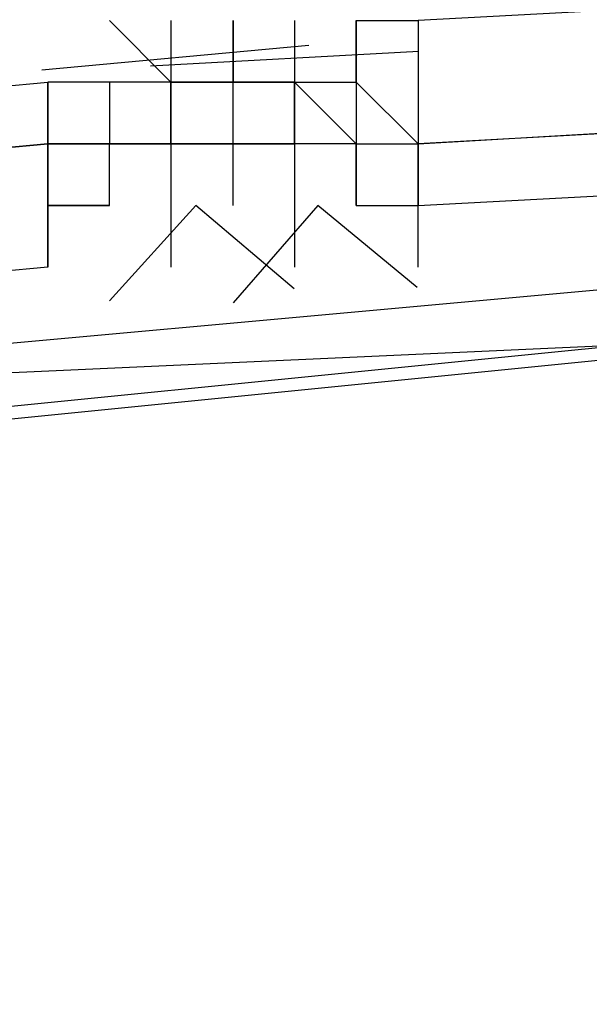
# Model space of a CAD drawing. Header units: feet. Extents: x -79 to 198, y -22 to 181.
# Tile 683 of 982: x 79.581 to 79.704, y 153.632 to 153.845. Entities that reach past the tile are written whole.
import ezdxf

# ---------------------------------------------------------------- set-up
doc = ezdxf.new("R2010")
doc.units = ezdxf.units.FT
doc.layers.add('A-LINEA', color=7, linetype='CONTINUOUS')

msp = doc.modelspace()

# ---------------------------------------------------------------- linework, layer by layer
at = {"layer": 'A-LINEA'}
for p, q in [((79.6, 153.8444), (79.6133, 153.8311)), ((79.6, 153.8444), (79.6133, 153.8311)), ((79.6133, 153.8444), (79.6133, 153.8444)), ((79.6133, 153.8444), (79.6133, 153.8311)), ((79.6133, 153.8444), (79.6133, 153.8311)), ((79.6133, 153.8444), (79.6133, 153.8444)), ((79.6133, 153.8444), (79.6133, 153.8311)), ((79.6133, 153.8444), (79.6133, 153.8311)), ((79.6267, 153.8311), (79.6267, 153.8444)), ((79.6267, 153.8311), (79.6267, 153.8444)), ((79.6267, 153.8444), (79.6267, 153.8444)), ((79.6267, 153.8444), (79.6267, 153.8444)), ((79.6267, 153.8444), (79.6267, 153.8311)), ((79.6267, 153.8311), (79.6267, 153.8444)), ((79.6267, 153.8311), (79.6267, 153.8444)), ((79.6267, 153.8444), (79.6267, 153.8444)), ((79.6267, 153.8444), (79.6267, 153.8444)), ((79.6267, 153.8444), (79.6267, 153.8311)), ((79.64, 153.8444), (79.64, 153.8444)), ((79.64, 153.8444), (79.64, 153.8444)), ((79.64, 153.8444), (79.64, 153.8444)), ((79.64, 153.8444), (79.64, 153.8444)), ((79.64, 153.8444), (79.64, 153.8444)), ((79.64, 153.8444), (79.64, 153.8444)), ((79.6533, 153.8444), (79.6533, 153.8444)), ((79.6533, 153.8444), (79.6533, 153.8444)), ((79.6533, 153.8444), (79.6533, 153.8444)), ((79.6533, 153.8444), (79.6533, 153.8444)), ((79.6533, 153.8444), (79.6533, 153.8444)), ((79.6533, 153.8311), (79.6533, 153.8444)), ((79.6533, 153.8311), (79.6533, 153.8444)), ((79.6533, 153.8444), (79.6533, 153.8444)), ((79.6533, 153.8444), (79.6533, 153.8311)), ((79.6533, 153.8444), (79.6533, 153.8444)), ((79.6533, 153.8444), (79.6533, 153.8444)), ((79.6533, 153.8444), (79.6533, 153.8444)), ((79.6533, 153.8444), (79.6533, 153.8444)), ((79.6533, 153.8444), (79.6533, 153.8444)), ((79.6533, 153.8444), (79.6533, 153.8444)), ((79.6533, 153.8444), (79.6533, 153.8444)), ((79.6533, 153.8444), (79.6533, 153.8444)), ((79.6533, 153.8444), (79.6533, 153.8444)), ((79.6533, 153.8311), (79.6533, 153.8444)), ((79.6533, 153.8311), (79.6533, 153.8444)), ((79.6533, 153.8444), (79.6533, 153.8444)), ((79.6533, 153.8444), (79.6533, 153.8311)), ((79.6533, 153.8444), (79.6533, 153.8444)), ((79.6533, 153.8444), (79.6533, 153.8444)), ((79.6533, 153.8444), (79.6533, 153.8444)), ((79.6533, 153.8444), (79.6533, 153.8444)), ((79.6667, 153.8444), (79.6667, 153.8444)), ((79.6667, 153.8444), (79.6667, 153.8444)), ((79.6667, 153.8444), (79.6667, 153.8444)), ((79.6667, 153.8444), (79.6667, 153.8444)), ((79.5854, 153.8338), (79.6431, 153.8391)), ((79.5854, 153.8338), (79.6431, 153.8391)), ((79.6089, 153.8346), (79.6668, 153.8378)), ((79.6089, 153.8346), (79.6668, 153.8378)), ((79.5867, 153.8311), (79.5867, 153.8311)), ((79.6, 153.8311), (79.5867, 153.8311)), ((79.6, 153.8311), (79.5867, 153.8311)), ((79.5867, 153.8178), (79.5867, 153.8311)), ((79.5867, 153.8311), (79.5867, 153.8311)), ((79.5867, 153.8311), (79.5867, 153.8311)), ((79.5867, 153.8311), (79.5867, 153.8311)), ((79.5867, 153.8311), (79.5867, 153.8311)), ((79.5867, 153.8311), (79.5867, 153.8311)), ((79.5867, 153.8311), (79.5867, 153.8311)), ((79.5867, 153.8311), (79.5867, 153.8311)), ((79.5867, 153.8311), (79.5867, 153.8311)), ((79.5867, 153.8311), (79.5867, 153.8311)), ((79.5867, 153.8178), (79.5867, 153.8311)), ((79.5867, 153.8178), (79.5867, 153.8311)), ((79.5867, 153.8311), (79.5867, 153.8311)), ((79.5867, 153.8311), (79.5867, 153.8311)), ((79.5867, 153.8311), (79.5867, 153.8311)), ((79.5867, 153.8311), (79.5867, 153.8311)), ((79.5867, 153.8311), (79.5867, 153.8311)), ((79.5867, 153.8311), (79.5867, 153.8178)), ((79.5867, 153.8311), (79.5867, 153.8311)), ((79.5867, 153.8311), (79.5867, 153.8311)), ((79.6, 153.8311), (79.5867, 153.8311)), ((79.6, 153.8311), (79.5867, 153.8311)), ((79.5867, 153.8178), (79.5867, 153.8311)), ((79.5867, 153.8311), (79.5867, 153.8311)), ((79.5867, 153.8311), (79.5867, 153.8311)), ((79.5867, 153.8311), (79.5867, 153.8311)), ((79.5867, 153.8311), (79.5867, 153.8311)), ((79.5867, 153.8311), (79.5867, 153.8311)), ((79.5867, 153.8311), (79.5867, 153.8311)), ((79.5867, 153.8311), (79.5867, 153.8311)), ((79.5867, 153.8311), (79.5867, 153.8311)), ((79.5867, 153.8311), (79.5867, 153.8311)), ((79.5867, 153.8178), (79.5867, 153.8311)), ((79.5867, 153.8178), (79.5867, 153.8311)), ((79.5867, 153.8311), (79.5867, 153.8311)), ((79.5867, 153.8311), (79.5867, 153.8311)), ((79.5867, 153.8311), (79.5867, 153.8311)), ((79.5867, 153.8311), (79.5867, 153.8311)), ((79.5867, 153.8311), (79.5867, 153.8311)), ((79.5867, 153.8311), (79.5867, 153.8178)), ((79.5867, 153.8311), (79.5867, 153.8311)), ((79.6, 153.8311), (79.6, 153.8311)), ((79.6, 153.8311), (79.6, 153.8311)), ((79.6, 153.8311), (79.6, 153.8311)), ((79.6, 153.8311), (79.6, 153.8311)), ((79.6, 153.8311), (79.6, 153.8311)), ((79.6, 153.8311), (79.6, 153.8311)), ((79.6133, 153.8311), (79.6, 153.8311)), ((79.6, 153.8311), (79.6, 153.8311)), ((79.6, 153.8311), (79.6, 153.8311)), ((79.6133, 153.8311), (79.6, 153.8311)), ((79.6, 153.8311), (79.6, 153.8311)), ((79.6133, 153.8311), (79.6, 153.8311)), ((79.6, 153.8311), (79.6, 153.8311)), ((79.6, 153.8311), (79.6, 153.8311)), ((79.6, 153.8311), (79.6, 153.8311)), ((79.6, 153.8311), (79.6, 153.8311)), ((79.6, 153.8311), (79.6, 153.8311)), ((79.6, 153.8311), (79.6, 153.8311)), ((79.6, 153.8311), (79.6, 153.8311)), ((79.6, 153.8311), (79.6, 153.8311)), ((79.6133, 153.8311), (79.6, 153.8311)), ((79.6, 153.8311), (79.6, 153.8311)), ((79.6, 153.8311), (79.6, 153.8311)), ((79.6133, 153.8311), (79.6, 153.8311)), ((79.6, 153.8311), (79.6, 153.8311)), ((79.6133, 153.8311), (79.6, 153.8311)), ((79.6, 153.8311), (79.6, 153.8311)), ((79.6, 153.8311), (79.6, 153.8311)), ((79.6133, 153.8311), (79.6133, 153.8311)), ((79.6133, 153.8311), (79.6267, 153.8311)), ((79.6133, 153.8311), (79.6267, 153.8311)), ((79.6267, 153.8311), (79.6133, 153.8311)), ((79.6133, 153.8311), (79.6133, 153.8311)), ((79.6133, 153.8311), (79.6133, 153.8311)), ((79.6133, 153.8311), (79.6133, 153.8311)), ((79.6267, 153.8311), (79.6133, 153.8311)), ((79.6267, 153.8311), (79.6133, 153.8311)), ((79.6133, 153.8311), (79.6133, 153.8178)), ((79.6133, 153.8311), (79.6133, 153.8311)), ((79.6133, 153.8311), (79.6133, 153.8178)), ((79.6133, 153.8311), (79.6267, 153.8311)), ((79.6133, 153.8311), (79.6133, 153.8311)), ((79.6133, 153.8311), (79.6133, 153.8311)), ((79.6267, 153.8311), (79.6133, 153.8311)), ((79.6133, 153.8311), (79.6133, 153.8311)), ((79.6133, 153.8311), (79.6133, 153.8311)), ((79.6133, 153.8311), (79.6133, 153.8311)), ((79.6133, 153.8311), (79.6133, 153.8311)), ((79.6133, 153.8311), (79.6133, 153.8311)), ((79.6133, 153.8311), (79.6133, 153.8311)), ((79.6133, 153.8178), (79.6133, 153.8311)), ((79.6133, 153.8311), (79.6133, 153.8311)), ((79.6133, 153.8311), (79.6133, 153.8311)), ((79.6133, 153.8311), (79.6133, 153.8311)), ((79.6133, 153.8311), (79.6133, 153.8311)), ((79.6133, 153.8311), (79.6133, 153.8311)), ((79.6133, 153.8311), (79.6133, 153.8311)), ((79.6133, 153.8311), (79.6133, 153.8311)), ((79.6133, 153.8311), (79.6133, 153.8311)), ((79.6267, 153.8311), (79.6133, 153.8311)), ((79.6133, 153.8311), (79.6133, 153.8311)), ((79.6133, 153.8311), (79.6133, 153.8311)), ((79.6133, 153.8311), (79.6133, 153.8311)), ((79.6133, 153.8311), (79.6133, 153.8311)), ((79.6133, 153.8311), (79.6133, 153.8311)), ((79.6133, 153.8311), (79.6133, 153.8311)), ((79.6133, 153.8311), (79.6133, 153.8311)), ((79.6133, 153.8311), (79.6133, 153.8311)), ((79.6133, 153.8311), (79.6133, 153.8311)), ((79.6133, 153.8311), (79.6133, 153.8311)), ((79.6133, 153.8311), (79.6267, 153.8311)), ((79.6133, 153.8311), (79.6133, 153.8311)), ((79.6133, 153.8311), (79.6133, 153.8178)), ((79.6133, 153.8311), (79.6133, 153.8311)), ((79.6133, 153.8311), (79.6133, 153.8311)), ((79.6133, 153.8311), (79.6133, 153.8311)), ((79.6133, 153.8311), (79.6133, 153.8311)), ((79.6133, 153.8311), (79.6133, 153.8311)), ((79.6133, 153.8178), (79.6133, 153.8311)), ((79.6133, 153.8311), (79.6133, 153.8311)), ((79.6133, 153.8311), (79.6133, 153.8311)), ((79.6133, 153.8311), (79.6133, 153.8311)), ((79.6133, 153.8311), (79.6133, 153.8311)), ((79.6133, 153.8311), (79.6267, 153.8311)), ((79.6133, 153.8311), (79.6267, 153.8311)), ((79.6267, 153.8311), (79.6133, 153.8311)), ((79.6133, 153.8311), (79.6133, 153.8311)), ((79.6133, 153.8311), (79.6133, 153.8311)), ((79.6133, 153.8311), (79.6133, 153.8311)), ((79.6267, 153.8311), (79.6133, 153.8311)), ((79.6267, 153.8311), (79.6133, 153.8311)), ((79.6133, 153.8311), (79.6133, 153.8178)), ((79.6133, 153.8311), (79.6133, 153.8311)), ((79.6133, 153.8311), (79.6133, 153.8178)), ((79.6133, 153.8311), (79.6267, 153.8311)), ((79.6133, 153.8311), (79.6133, 153.8311)), ((79.6133, 153.8311), (79.6133, 153.8311)), ((79.6267, 153.8311), (79.6133, 153.8311)), ((79.6133, 153.8311), (79.6133, 153.8311)), ((79.6133, 153.8311), (79.6133, 153.8311)), ((79.6133, 153.8311), (79.6133, 153.8311)), ((79.6133, 153.8311), (79.6133, 153.8311)), ((79.6133, 153.8311), (79.6133, 153.8311)), ((79.6133, 153.8311), (79.6133, 153.8311)), ((79.6133, 153.8178), (79.6133, 153.8311)), ((79.6133, 153.8311), (79.6133, 153.8311)), ((79.6133, 153.8311), (79.6133, 153.8311)), ((79.6133, 153.8311), (79.6133, 153.8311)), ((79.6133, 153.8311), (79.6133, 153.8311)), ((79.6133, 153.8311), (79.6133, 153.8311)), ((79.6133, 153.8311), (79.6133, 153.8311)), ((79.6133, 153.8311), (79.6133, 153.8311)), ((79.6133, 153.8311), (79.6133, 153.8311)), ((79.6267, 153.8311), (79.6133, 153.8311)), ((79.6133, 153.8311), (79.6133, 153.8311)), ((79.6133, 153.8311), (79.6133, 153.8311)), ((79.6133, 153.8311), (79.6133, 153.8311)), ((79.6133, 153.8311), (79.6133, 153.8311)), ((79.6133, 153.8311), (79.6133, 153.8311)), ((79.6133, 153.8311), (79.6133, 153.8311)), ((79.6133, 153.8311), (79.6133, 153.8311)), ((79.6133, 153.8311), (79.6133, 153.8311)), ((79.6133, 153.8311), (79.6133, 153.8311)), ((79.6133, 153.8311), (79.6133, 153.8311)), ((79.6133, 153.8311), (79.6267, 153.8311)), ((79.6133, 153.8311), (79.6133, 153.8311)), ((79.6133, 153.8311), (79.6133, 153.8178)), ((79.6133, 153.8311), (79.6133, 153.8311)), ((79.6133, 153.8311), (79.6133, 153.8311)), ((79.6133, 153.8311), (79.6133, 153.8311)), ((79.6133, 153.8311), (79.6133, 153.8311)), ((79.6133, 153.8311), (79.6133, 153.8311)), ((79.6133, 153.8178), (79.6133, 153.8311)), ((79.6133, 153.8311), (79.6133, 153.8311)), ((79.6133, 153.8311), (79.6133, 153.8311)), ((79.6133, 153.8311), (79.6133, 153.8311)), ((79.6267, 153.8311), (79.6267, 153.8311)), ((79.6267, 153.8311), (79.6267, 153.8311)), ((79.6267, 153.8178), (79.6267, 153.8311)), ((79.6267, 153.8311), (79.64, 153.8311)), ((79.6267, 153.8311), (79.6267, 153.8311)), ((79.6267, 153.8311), (79.6267, 153.8311)), ((79.6267, 153.8311), (79.6267, 153.8311)), ((79.6267, 153.8311), (79.6267, 153.8311)), ((79.6267, 153.8311), (79.6267, 153.8311)), ((79.6267, 153.8311), (79.6267, 153.8311)), ((79.6267, 153.8311), (79.6267, 153.8311)), ((79.6267, 153.8311), (79.6267, 153.8311)), ((79.6267, 153.8311), (79.6267, 153.8311)), ((79.6267, 153.8311), (79.6267, 153.8311)), ((79.6267, 153.8311), (79.6267, 153.8311)), ((79.6267, 153.8311), (79.6267, 153.8311)), ((79.6267, 153.8311), (79.6267, 153.8311)), ((79.6267, 153.8311), (79.6267, 153.8311)), ((79.6267, 153.8311), (79.6267, 153.8311)), ((79.6267, 153.8311), (79.6267, 153.8311)), ((79.6267, 153.8311), (79.6267, 153.8311)), ((79.6267, 153.8311), (79.6267, 153.8311)), ((79.6267, 153.8311), (79.6267, 153.8311)), ((79.6267, 153.8311), (79.6267, 153.8311)), ((79.6267, 153.8311), (79.6267, 153.8311)), ((79.64, 153.8311), (79.6267, 153.8311)), ((79.64, 153.8311), (79.6267, 153.8311)), ((79.6267, 153.8311), (79.6267, 153.8311)), ((79.64, 153.8311), (79.6267, 153.8311)), ((79.64, 153.8311), (79.6267, 153.8311)), ((79.6267, 153.8178), (79.6267, 153.8311)), ((79.6267, 153.8311), (79.6267, 153.8311)), ((79.6267, 153.8311), (79.6267, 153.8311)), ((79.6267, 153.8311), (79.6267, 153.8311)), ((79.6267, 153.8311), (79.6267, 153.8311)), ((79.6267, 153.8311), (79.6267, 153.8311)), ((79.6267, 153.8311), (79.6267, 153.8311)), ((79.6267, 153.8311), (79.6267, 153.8311)), ((79.6267, 153.8311), (79.6267, 153.8311)), ((79.6267, 153.8311), (79.6267, 153.8311)), ((79.6267, 153.8311), (79.6267, 153.8311)), ((79.6267, 153.8311), (79.6267, 153.8311)), ((79.6267, 153.8311), (79.6267, 153.8311)), ((79.6267, 153.8311), (79.6267, 153.8311)), ((79.6267, 153.8311), (79.6267, 153.8311)), ((79.6267, 153.8311), (79.6267, 153.8311)), ((79.6267, 153.8311), (79.6267, 153.8311)), ((79.6267, 153.8311), (79.6267, 153.8311)), ((79.6267, 153.8311), (79.6267, 153.8311)), ((79.6267, 153.8311), (79.6267, 153.8311)), ((79.6267, 153.8311), (79.6267, 153.8311)), ((79.6267, 153.8311), (79.6267, 153.8311)), ((79.6267, 153.8311), (79.6267, 153.8311)), ((79.6267, 153.8311), (79.6267, 153.8311)), ((79.6267, 153.8311), (79.6267, 153.8311)), ((79.6267, 153.8311), (79.6267, 153.8311)), ((79.6267, 153.8311), (79.6267, 153.8311)), ((79.6267, 153.8311), (79.6267, 153.8311)), ((79.6267, 153.8178), (79.6267, 153.8311)), ((79.6267, 153.8311), (79.64, 153.8311)), ((79.6267, 153.8311), (79.6267, 153.8311)), ((79.6267, 153.8311), (79.6267, 153.8311)), ((79.6267, 153.8311), (79.6267, 153.8311)), ((79.6267, 153.8311), (79.6267, 153.8311)), ((79.6267, 153.8311), (79.6267, 153.8311)), ((79.6267, 153.8311), (79.6267, 153.8311)), ((79.6267, 153.8311), (79.6267, 153.8311)), ((79.6267, 153.8311), (79.6267, 153.8311)), ((79.6267, 153.8311), (79.6267, 153.8311)), ((79.6267, 153.8311), (79.6267, 153.8311)), ((79.6267, 153.8311), (79.6267, 153.8311)), ((79.6267, 153.8311), (79.6267, 153.8311)), ((79.6267, 153.8311), (79.6267, 153.8311)), ((79.6267, 153.8311), (79.6267, 153.8311)), ((79.6267, 153.8311), (79.6267, 153.8311)), ((79.6267, 153.8311), (79.6267, 153.8311)), ((79.6267, 153.8311), (79.6267, 153.8311)), ((79.6267, 153.8311), (79.6267, 153.8311)), ((79.6267, 153.8311), (79.6267, 153.8311)), ((79.6267, 153.8311), (79.6267, 153.8311)), ((79.6267, 153.8311), (79.6267, 153.8311)), ((79.64, 153.8311), (79.6267, 153.8311)), ((79.64, 153.8311), (79.6267, 153.8311)), ((79.6267, 153.8311), (79.6267, 153.8311)), ((79.64, 153.8311), (79.6267, 153.8311)), ((79.64, 153.8311), (79.6267, 153.8311)), ((79.6267, 153.8178), (79.6267, 153.8311)), ((79.6267, 153.8311), (79.6267, 153.8311)), ((79.6267, 153.8311), (79.6267, 153.8311)), ((79.6267, 153.8311), (79.6267, 153.8311)), ((79.6267, 153.8311), (79.6267, 153.8311)), ((79.6267, 153.8311), (79.6267, 153.8311)), ((79.6267, 153.8311), (79.6267, 153.8311)), ((79.6267, 153.8311), (79.6267, 153.8311)), ((79.6267, 153.8311), (79.6267, 153.8311)), ((79.6267, 153.8311), (79.6267, 153.8311)), ((79.6267, 153.8311), (79.6267, 153.8311)), ((79.6267, 153.8311), (79.6267, 153.8311)), ((79.6267, 153.8311), (79.6267, 153.8311)), ((79.6267, 153.8311), (79.6267, 153.8311)), ((79.6267, 153.8311), (79.6267, 153.8311)), ((79.6267, 153.8311), (79.6267, 153.8311)), ((79.6267, 153.8311), (79.6267, 153.8311)), ((79.6267, 153.8311), (79.6267, 153.8311)), ((79.6267, 153.8311), (79.6267, 153.8311)), ((79.6267, 153.8311), (79.6267, 153.8311)), ((79.6267, 153.8311), (79.6267, 153.8311)), ((79.6267, 153.8311), (79.6267, 153.8311)), ((79.6267, 153.8311), (79.6267, 153.8311)), ((79.6267, 153.8311), (79.6267, 153.8311)), ((79.6267, 153.8311), (79.6267, 153.8311)), ((79.6267, 153.8311), (79.6267, 153.8311)), ((79.64, 153.8311), (79.64, 153.8311)), ((79.64, 153.8311), (79.64, 153.8311)), ((79.64, 153.8311), (79.64, 153.8311)), ((79.64, 153.8311), (79.64, 153.8311)), ((79.64, 153.8311), (79.64, 153.8311)), ((79.64, 153.8178), (79.64, 153.8311)), ((79.64, 153.8311), (79.64, 153.8311)), ((79.64, 153.8311), (79.64, 153.8311)), ((79.64, 153.8311), (79.64, 153.8311)), ((79.64, 153.8311), (79.64, 153.8311)), ((79.64, 153.8311), (79.6533, 153.8311)), ((79.64, 153.8311), (79.64, 153.8311)), ((79.64, 153.8311), (79.64, 153.8311)), ((79.64, 153.8311), (79.64, 153.8311)), ((79.64, 153.8311), (79.64, 153.8311)), ((79.64, 153.8311), (79.64, 153.8311)), ((79.64, 153.8311), (79.64, 153.8311)), ((79.64, 153.8311), (79.64, 153.8311)), ((79.64, 153.8311), (79.64, 153.8311)), ((79.64, 153.8311), (79.64, 153.8311)), ((79.64, 153.8311), (79.6533, 153.8178)), ((79.64, 153.8311), (79.64, 153.8178)), ((79.64, 153.8311), (79.64, 153.8311)), ((79.64, 153.8311), (79.64, 153.8311)), ((79.64, 153.8311), (79.64, 153.8311)), ((79.64, 153.8311), (79.64, 153.8311)), ((79.64, 153.8311), (79.64, 153.8311)), ((79.64, 153.8311), (79.64, 153.8311)), ((79.64, 153.8311), (79.64, 153.8311)), ((79.64, 153.8178), (79.64, 153.8311)), ((79.64, 153.8311), (79.64, 153.8311)), ((79.64, 153.8311), (79.64, 153.8311)), ((79.64, 153.8311), (79.64, 153.8311)), ((79.64, 153.8311), (79.64, 153.8311)), ((79.64, 153.8311), (79.64, 153.8311)), ((79.64, 153.8311), (79.64, 153.8311)), ((79.64, 153.8311), (79.64, 153.8311)), ((79.64, 153.8311), (79.64, 153.8311)), ((79.64, 153.8178), (79.64, 153.8311)), ((79.64, 153.8311), (79.64, 153.8311)), ((79.64, 153.8311), (79.64, 153.8311)), ((79.64, 153.8311), (79.64, 153.8311)), ((79.64, 153.8311), (79.64, 153.8311)), ((79.64, 153.8311), (79.6533, 153.8311)), ((79.64, 153.8311), (79.64, 153.8311)), ((79.64, 153.8311), (79.64, 153.8311)), ((79.64, 153.8311), (79.64, 153.8311)), ((79.64, 153.8311), (79.64, 153.8311)), ((79.64, 153.8311), (79.64, 153.8311)), ((79.64, 153.8311), (79.64, 153.8311)), ((79.64, 153.8311), (79.64, 153.8311)), ((79.64, 153.8311), (79.64, 153.8311)), ((79.64, 153.8311), (79.64, 153.8311)), ((79.64, 153.8311), (79.6533, 153.8178)), ((79.64, 153.8311), (79.64, 153.8178)), ((79.64, 153.8311), (79.64, 153.8311)), ((79.64, 153.8311), (79.64, 153.8311)), ((79.64, 153.8311), (79.64, 153.8311)), ((79.64, 153.8311), (79.64, 153.8311)), ((79.64, 153.8311), (79.64, 153.8311)), ((79.64, 153.8311), (79.64, 153.8311)), ((79.64, 153.8311), (79.64, 153.8311)), ((79.64, 153.8178), (79.64, 153.8311)), ((79.64, 153.8311), (79.64, 153.8311)), ((79.64, 153.8311), (79.64, 153.8311)), ((79.64, 153.8311), (79.64, 153.8311)), ((79.6533, 153.8311), (79.6533, 153.8311)), ((79.6533, 153.8311), (79.6533, 153.8311)), ((79.6533, 153.8311), (79.6533, 153.8311)), ((79.6533, 153.8311), (79.6533, 153.8311)), ((79.6533, 153.8311), (79.6533, 153.8311)), ((79.6533, 153.8311), (79.6533, 153.8311)), ((79.6533, 153.8311), (79.6533, 153.8311)), ((79.6533, 153.8311), (79.6533, 153.8311)), ((79.6533, 153.8311), (79.6533, 153.8311)), ((79.6533, 153.8311), (79.6533, 153.8311)), ((79.6533, 153.8311), (79.6533, 153.8311)), ((79.6533, 153.8311), (79.6533, 153.8311)), ((79.6533, 153.8311), (79.6533, 153.8311)), ((79.6533, 153.8311), (79.6533, 153.8311)), ((79.6533, 153.8311), (79.6533, 153.8311)), ((79.6533, 153.8311), (79.6533, 153.8311)), ((79.6533, 153.8311), (79.6533, 153.8311)), ((79.6533, 153.8311), (79.6533, 153.8311)), ((79.6533, 153.8311), (79.6533, 153.8311)), ((79.6533, 153.8311), (79.6533, 153.8311)), ((79.6533, 153.8311), (79.6533, 153.8178)), ((79.6533, 153.8311), (79.6533, 153.8311)), ((79.6533, 153.8311), (79.6533, 153.8311)), ((79.6533, 153.8311), (79.6533, 153.8311)), ((79.6533, 153.8311), (79.6533, 153.8178)), ((79.6533, 153.8311), (79.6533, 153.8311)), ((79.6533, 153.8311), (79.6533, 153.8311)), ((79.6533, 153.8311), (79.6533, 153.8311)), ((79.6533, 153.8311), (79.6533, 153.8311)), ((79.6533, 153.8311), (79.6533, 153.8311)), ((79.6533, 153.8311), (79.6533, 153.8311)), ((79.6533, 153.8311), (79.6533, 153.8311)), ((79.6533, 153.8311), (79.6533, 153.8311)), ((79.6533, 153.8311), (79.6533, 153.8311)), ((79.6533, 153.8311), (79.6533, 153.8311)), ((79.6533, 153.8311), (79.6533, 153.8311)), ((79.6533, 153.8311), (79.6533, 153.8311)), ((79.6533, 153.8311), (79.6533, 153.8311)), ((79.6533, 153.8311), (79.6533, 153.8311)), ((79.6533, 153.8311), (79.6533, 153.8311)), ((79.6533, 153.8311), (79.6533, 153.8311)), ((79.6533, 153.8311), (79.6533, 153.8311)), ((79.6533, 153.8311), (79.6533, 153.8311)), ((79.6533, 153.8311), (79.6533, 153.8311)), ((79.6533, 153.8311), (79.6533, 153.8311)), ((79.6533, 153.8311), (79.6533, 153.8311)), ((79.6533, 153.8311), (79.6533, 153.8311)), ((79.6533, 153.8311), (79.6533, 153.8311)), ((79.6533, 153.8311), (79.6533, 153.8311)), ((79.6533, 153.8311), (79.6533, 153.8178)), ((79.6533, 153.8311), (79.6533, 153.8311)), ((79.6533, 153.8311), (79.6533, 153.8311)), ((79.6533, 153.8311), (79.6533, 153.8311)), ((79.6533, 153.8311), (79.6533, 153.8178)), ((79.6533, 153.8311), (79.6533, 153.8311)), ((79.6533, 153.8311), (79.6533, 153.8311)), ((79.6533, 153.8311), (79.6533, 153.8311)), ((79.6533, 153.8311), (79.6533, 153.8311)), ((79.5867, 153.8044), (79.5867, 153.8178)), ((79.5867, 153.8178), (79.5867, 153.8178)), ((79.6, 153.8178), (79.5867, 153.8178)), ((79.5867, 153.8178), (79.5867, 153.8178)), ((79.5867, 153.8178), (79.5867, 153.8178)), ((79.5867, 153.8178), (79.5867, 153.8178)), ((79.5867, 153.8178), (79.5867, 153.8178)), ((79.5867, 153.8178), (79.5867, 153.8178)), ((79.5867, 153.8178), (79.5867, 153.8178)), ((79.5867, 153.8178), (79.5867, 153.8178)), ((79.6, 153.8178), (79.5867, 153.8178)), ((79.5867, 153.8178), (79.5867, 153.8178)), ((79.5867, 153.8178), (79.6, 153.8178)), ((79.5867, 153.8178), (79.5867, 153.8178)), ((79.5867, 153.8044), (79.5867, 153.8178)), ((79.5867, 153.8178), (79.5867, 153.8178)), ((79.6, 153.8178), (79.5867, 153.8178)), ((79.5867, 153.8178), (79.5867, 153.8178)), ((79.5867, 153.8178), (79.5867, 153.8178)), ((79.5867, 153.8178), (79.5867, 153.8178)), ((79.5867, 153.8178), (79.5867, 153.8178)), ((79.5867, 153.8178), (79.5867, 153.8178)), ((79.5867, 153.8178), (79.5867, 153.8178)), ((79.5867, 153.8178), (79.5867, 153.8178)), ((79.6, 153.8178), (79.5867, 153.8178)), ((79.5867, 153.8178), (79.5867, 153.8178)), ((79.5867, 153.8178), (79.6, 153.8178)), ((79.5867, 153.8178), (79.5867, 153.8178)), ((79.6, 153.8044), (79.6, 153.8178)), ((79.6, 153.8178), (79.6, 153.8178)), ((79.6, 153.8178), (79.6, 153.8178)), ((79.6, 153.8178), (79.6, 153.8178)), ((79.6, 153.8178), (79.6, 153.8178)), ((79.6, 153.8178), (79.6, 153.8178)), ((79.6, 153.8178), (79.6, 153.8178)), ((79.6, 153.8178), (79.6, 153.8178)), ((79.6, 153.8178), (79.6, 153.8178)), ((79.6, 153.8178), (79.6, 153.8178)), ((79.6, 153.8178), (79.6, 153.8178)), ((79.6, 153.8178), (79.6, 153.8178)), ((79.6, 153.8178), (79.6, 153.8178)), ((79.6, 153.8178), (79.6, 153.8178)), ((79.6, 153.8178), (79.6, 153.8178)), ((79.6, 153.8178), (79.6, 153.8178)), ((79.6, 153.8178), (79.6, 153.8178)), ((79.6, 153.8178), (79.6, 153.8178)), ((79.6, 153.8178), (79.6, 153.8178)), ((79.6, 153.8178), (79.6, 153.8178)), ((79.6, 153.8178), (79.6, 153.8178)), ((79.6, 153.8178), (79.6, 153.8178)), ((79.6, 153.8178), (79.6, 153.8178)), ((79.6, 153.8178), (79.6, 153.8178)), ((79.6, 153.8178), (79.6, 153.8178)), ((79.6, 153.8178), (79.6, 153.8178)), ((79.6, 153.8178), (79.6, 153.8178)), ((79.6, 153.8178), (79.6, 153.8178)), ((79.6, 153.8178), (79.6, 153.8178)), ((79.6, 153.8178), (79.6, 153.8178)), ((79.6, 153.8178), (79.6, 153.8178)), ((79.6, 153.8178), (79.6, 153.8178)), ((79.6, 153.8178), (79.6, 153.8178)), ((79.6, 153.8178), (79.6, 153.8178)), ((79.6, 153.8178), (79.6, 153.8178)), ((79.6, 153.8178), (79.6, 153.8178)), ((79.6, 153.8044), (79.6, 153.8178)), ((79.6, 153.8178), (79.6, 153.8178)), ((79.6, 153.8178), (79.6, 153.8178)), ((79.6, 153.8178), (79.6, 153.8178)), ((79.6, 153.8178), (79.6, 153.8178)), ((79.6, 153.8178), (79.6, 153.8178)), ((79.6, 153.8178), (79.6, 153.8178)), ((79.6, 153.8178), (79.6, 153.8178)), ((79.6, 153.8178), (79.6, 153.8178)), ((79.6, 153.8178), (79.6, 153.8178)), ((79.6, 153.8178), (79.6, 153.8178)), ((79.6, 153.8178), (79.6, 153.8178)), ((79.6, 153.8178), (79.6, 153.8178)), ((79.6, 153.8178), (79.6, 153.8178)), ((79.6, 153.8178), (79.6, 153.8178)), ((79.6, 153.8178), (79.6, 153.8178)), ((79.6, 153.8178), (79.6, 153.8178)), ((79.6, 153.8178), (79.6, 153.8178)), ((79.6, 153.8178), (79.6, 153.8178)), ((79.6, 153.8178), (79.6, 153.8178)), ((79.6, 153.8178), (79.6, 153.8178)), ((79.6, 153.8178), (79.6, 153.8178)), ((79.6, 153.8178), (79.6, 153.8178)), ((79.6, 153.8178), (79.6, 153.8178)), ((79.6, 153.8178), (79.6, 153.8178)), ((79.6, 153.8178), (79.6, 153.8178)), ((79.6, 153.8178), (79.6, 153.8178)), ((79.6, 153.8178), (79.6, 153.8178)), ((79.6, 153.8178), (79.6, 153.8178)), ((79.6, 153.8178), (79.6, 153.8178)), ((79.6, 153.8178), (79.6, 153.8178)), ((79.6, 153.8178), (79.6, 153.8178)), ((79.6, 153.8178), (79.6, 153.8178)), ((79.6, 153.8178), (79.6, 153.8178)), ((79.6, 153.8178), (79.6, 153.8178)), ((79.6, 153.8178), (79.6, 153.8178)), ((79.6133, 153.8178), (79.6133, 153.8178)), ((79.6133, 153.8178), (79.6133, 153.8178)), ((79.6133, 153.8178), (79.6267, 153.8178)), ((79.6133, 153.8178), (79.6133, 153.8178)), ((79.6133, 153.8178), (79.6133, 153.8178)), ((79.6133, 153.8178), (79.6133, 153.8178)), ((79.6133, 153.8178), (79.6133, 153.8178)), ((79.6133, 153.8178), (79.6133, 153.8178)), ((79.6133, 153.8178), (79.6133, 153.8178)), ((79.6133, 153.8178), (79.6133, 153.8178)), ((79.6133, 153.8178), (79.6133, 153.8178)), ((79.6133, 153.8178), (79.6133, 153.8178)), ((79.6133, 153.8178), (79.6133, 153.8178)), ((79.6133, 153.8178), (79.6133, 153.8178)), ((79.6133, 153.8178), (79.6133, 153.8178)), ((79.6133, 153.8178), (79.6133, 153.8178)), ((79.6133, 153.8178), (79.6133, 153.8178)), ((79.6133, 153.8178), (79.6133, 153.8178)), ((79.6133, 153.8178), (79.6133, 153.8178)), ((79.6133, 153.8178), (79.6133, 153.8178)), ((79.6133, 153.8178), (79.6133, 153.8178)), ((79.6133, 153.8178), (79.6133, 153.8178)), ((79.6133, 153.8178), (79.6133, 153.8178)), ((79.6133, 153.8178), (79.6133, 153.8178)), ((79.6133, 153.8178), (79.6133, 153.8178)), ((79.6133, 153.8178), (79.6133, 153.8178)), ((79.6133, 153.8178), (79.6133, 153.8178)), ((79.6133, 153.8178), (79.6133, 153.8178)), ((79.6133, 153.8178), (79.6133, 153.8178)), ((79.6133, 153.8178), (79.6133, 153.8178)), ((79.6133, 153.8178), (79.6133, 153.8178)), ((79.6267, 153.8178), (79.6133, 153.8178)), ((79.6133, 153.8178), (79.6133, 153.8178)), ((79.6133, 153.8178), (79.6133, 153.8178)), ((79.6133, 153.8178), (79.6133, 153.8178)), ((79.6267, 153.8178), (79.6133, 153.8178)), ((79.6267, 153.8178), (79.6133, 153.8178)), ((79.6133, 153.8178), (79.6133, 153.8178)), ((79.6133, 153.8178), (79.6133, 153.8178)), ((79.6133, 153.8178), (79.6133, 153.8178)), ((79.6133, 153.8178), (79.6133, 153.8178)), ((79.6133, 153.8178), (79.6133, 153.8178)), ((79.6133, 153.8178), (79.6133, 153.8178)), ((79.6133, 153.8178), (79.6133, 153.8178)), ((79.6133, 153.8178), (79.6133, 153.8178)), ((79.6133, 153.8178), (79.6133, 153.8178)), ((79.6133, 153.8178), (79.6133, 153.8178)), ((79.6133, 153.8178), (79.6133, 153.8178)), ((79.6133, 153.8178), (79.6133, 153.8178)), ((79.6133, 153.8178), (79.6133, 153.8178)), ((79.6133, 153.8178), (79.6133, 153.8178)), ((79.6133, 153.8178), (79.6267, 153.8178)), ((79.6133, 153.8178), (79.6133, 153.8178)), ((79.6133, 153.8178), (79.6133, 153.8178)), ((79.6133, 153.8178), (79.6133, 153.8178)), ((79.6133, 153.8178), (79.6133, 153.8178)), ((79.6133, 153.8178), (79.6133, 153.8178)), ((79.6133, 153.8178), (79.6133, 153.8178)), ((79.6133, 153.8178), (79.6133, 153.8178)), ((79.6133, 153.8178), (79.6133, 153.8178)), ((79.6133, 153.8178), (79.6133, 153.8178)), ((79.6133, 153.8178), (79.6133, 153.8178)), ((79.6133, 153.8178), (79.6133, 153.8178)), ((79.6133, 153.8178), (79.6133, 153.8178)), ((79.6133, 153.8178), (79.6133, 153.8178)), ((79.6133, 153.8178), (79.6133, 153.8178)), ((79.6133, 153.8178), (79.6133, 153.8178)), ((79.6133, 153.8178), (79.6133, 153.8178)), ((79.6133, 153.8178), (79.6133, 153.8178)), ((79.6133, 153.8178), (79.6133, 153.8178)), ((79.6133, 153.8178), (79.6133, 153.8178)), ((79.6133, 153.8178), (79.6133, 153.8178)), ((79.6133, 153.8178), (79.6133, 153.8178)), ((79.6133, 153.8178), (79.6133, 153.8178)), ((79.6133, 153.8178), (79.6133, 153.8178)), ((79.6133, 153.8178), (79.6133, 153.8178)), ((79.6133, 153.8178), (79.6133, 153.8178)), ((79.6133, 153.8178), (79.6133, 153.8178)), ((79.6133, 153.8178), (79.6133, 153.8178)), ((79.6133, 153.8178), (79.6133, 153.8178)), ((79.6267, 153.8178), (79.6133, 153.8178)), ((79.6133, 153.8178), (79.6133, 153.8178)), ((79.6133, 153.8178), (79.6133, 153.8178)), ((79.6133, 153.8178), (79.6133, 153.8178)), ((79.6267, 153.8178), (79.6133, 153.8178)), ((79.6267, 153.8178), (79.6133, 153.8178)), ((79.6133, 153.8178), (79.6133, 153.8178)), ((79.6133, 153.8178), (79.6133, 153.8178)), ((79.6133, 153.8178), (79.6133, 153.8178)), ((79.6133, 153.8178), (79.6133, 153.8178)), ((79.6133, 153.8178), (79.6133, 153.8178)), ((79.6133, 153.8178), (79.6133, 153.8178)), ((79.6133, 153.8178), (79.6133, 153.8178)), ((79.6133, 153.8178), (79.6133, 153.8178)), ((79.6133, 153.8178), (79.6133, 153.8178)), ((79.6133, 153.8178), (79.6133, 153.8178)), ((79.6133, 153.8178), (79.6133, 153.8178)), ((79.6133, 153.8178), (79.6133, 153.8178)), ((79.6267, 153.8178), (79.6267, 153.8178)), ((79.6267, 153.8178), (79.6267, 153.8178)), ((79.6267, 153.8178), (79.6267, 153.8178)), ((79.6267, 153.8178), (79.6267, 153.8178)), ((79.6267, 153.8178), (79.6267, 153.8178)), ((79.6267, 153.8178), (79.6267, 153.8178)), ((79.6267, 153.8178), (79.6267, 153.8178)), ((79.6267, 153.8178), (79.6267, 153.8178)), ((79.6267, 153.8178), (79.6267, 153.8178)), ((79.6267, 153.8178), (79.6267, 153.8178)), ((79.6267, 153.8178), (79.6267, 153.8178)), ((79.6267, 153.8178), (79.6267, 153.8178)), ((79.6267, 153.8178), (79.6267, 153.8178)), ((79.6267, 153.8178), (79.6267, 153.8178)), ((79.6267, 153.8178), (79.6267, 153.8178)), ((79.6267, 153.8178), (79.6267, 153.8178)), ((79.6267, 153.8178), (79.6267, 153.8178)), ((79.6267, 153.8178), (79.6267, 153.8178)), ((79.6267, 153.8178), (79.6267, 153.8178)), ((79.6267, 153.8178), (79.6267, 153.8178)), ((79.6267, 153.8178), (79.6267, 153.8178)), ((79.64, 153.8178), (79.6267, 153.8178)), ((79.6267, 153.8178), (79.6267, 153.8178)), ((79.6267, 153.8178), (79.6267, 153.8178)), ((79.64, 153.8178), (79.6267, 153.8178)), ((79.6267, 153.8178), (79.6267, 153.8178)), ((79.6267, 153.8178), (79.6267, 153.8178)), ((79.6267, 153.8178), (79.6267, 153.8178)), ((79.6267, 153.8178), (79.6267, 153.8178)), ((79.6267, 153.8178), (79.6267, 153.8178)), ((79.6267, 153.8178), (79.6267, 153.8178)), ((79.64, 153.8178), (79.6267, 153.8178)), ((79.6267, 153.8178), (79.6267, 153.8178)), ((79.6267, 153.8044), (79.6267, 153.8178)), ((79.6267, 153.8178), (79.6267, 153.8178)), ((79.6267, 153.8178), (79.6267, 153.8178)), ((79.6267, 153.8178), (79.6267, 153.8178)), ((79.6267, 153.8178), (79.6267, 153.8178)), ((79.6267, 153.8178), (79.6267, 153.8178)), ((79.6267, 153.8178), (79.6267, 153.8178)), ((79.6267, 153.8178), (79.6267, 153.8178)), ((79.6267, 153.8178), (79.6267, 153.8178)), ((79.6267, 153.8178), (79.6267, 153.8178)), ((79.6267, 153.8178), (79.6267, 153.8178)), ((79.6267, 153.8178), (79.6267, 153.8178)), ((79.6267, 153.8178), (79.6267, 153.8178)), ((79.6267, 153.8178), (79.64, 153.8178)), ((79.6267, 153.8178), (79.64, 153.8178)), ((79.6267, 153.8178), (79.6267, 153.8178)), ((79.6267, 153.8178), (79.6267, 153.8178)), ((79.6267, 153.8178), (79.6267, 153.8178)), ((79.6267, 153.8178), (79.6267, 153.8178)), ((79.6267, 153.8178), (79.6267, 153.8178)), ((79.6267, 153.8178), (79.6267, 153.8178)), ((79.6267, 153.8178), (79.6267, 153.8178)), ((79.6267, 153.8178), (79.6267, 153.8178)), ((79.6267, 153.8178), (79.6267, 153.8178)), ((79.6267, 153.8178), (79.6267, 153.8178)), ((79.6267, 153.8178), (79.6267, 153.8178)), ((79.6267, 153.8178), (79.6267, 153.8178)), ((79.6267, 153.8178), (79.6267, 153.8178)), ((79.6267, 153.8178), (79.6267, 153.8178)), ((79.6267, 153.8178), (79.6267, 153.8178)), ((79.6267, 153.8178), (79.6267, 153.8178)), ((79.6267, 153.8178), (79.6267, 153.8178)), ((79.6267, 153.8178), (79.6267, 153.8178)), ((79.6267, 153.8178), (79.6267, 153.8178)), ((79.6267, 153.8178), (79.6267, 153.8178)), ((79.6267, 153.8178), (79.6267, 153.8178)), ((79.64, 153.8178), (79.6267, 153.8178)), ((79.6267, 153.8178), (79.6267, 153.8178)), ((79.6267, 153.8178), (79.6267, 153.8178)), ((79.64, 153.8178), (79.6267, 153.8178)), ((79.6267, 153.8178), (79.6267, 153.8178)), ((79.6267, 153.8178), (79.6267, 153.8178)), ((79.6267, 153.8178), (79.6267, 153.8178)), ((79.6267, 153.8178), (79.6267, 153.8178)), ((79.6267, 153.8178), (79.6267, 153.8178)), ((79.6267, 153.8178), (79.6267, 153.8178)), ((79.64, 153.8178), (79.6267, 153.8178)), ((79.6267, 153.8178), (79.6267, 153.8178)), ((79.6267, 153.8044), (79.6267, 153.8178)), ((79.6267, 153.8178), (79.6267, 153.8178)), ((79.6267, 153.8178), (79.6267, 153.8178)), ((79.6267, 153.8178), (79.6267, 153.8178)), ((79.6267, 153.8178), (79.6267, 153.8178)), ((79.6267, 153.8178), (79.6267, 153.8178)), ((79.6267, 153.8178), (79.6267, 153.8178)), ((79.6267, 153.8178), (79.6267, 153.8178)), ((79.6267, 153.8178), (79.6267, 153.8178)), ((79.6267, 153.8178), (79.6267, 153.8178)), ((79.6267, 153.8178), (79.6267, 153.8178)), ((79.6267, 153.8178), (79.6267, 153.8178)), ((79.6267, 153.8178), (79.6267, 153.8178)), ((79.6267, 153.8178), (79.64, 153.8178)), ((79.6267, 153.8178), (79.64, 153.8178)), ((79.64, 153.8178), (79.64, 153.8178)), ((79.64, 153.8178), (79.64, 153.8178)), ((79.64, 153.8178), (79.64, 153.8178)), ((79.64, 153.8178), (79.64, 153.8178)), ((79.64, 153.8178), (79.64, 153.8178)), ((79.64, 153.8178), (79.64, 153.8178)), ((79.64, 153.8178), (79.64, 153.8178)), ((79.64, 153.8178), (79.64, 153.8178)), ((79.6533, 153.8178), (79.64, 153.8178)), ((79.64, 153.8178), (79.64, 153.8178)), ((79.6533, 153.8178), (79.64, 153.8178)), ((79.64, 153.8178), (79.64, 153.8178)), ((79.64, 153.8178), (79.64, 153.8178)), ((79.64, 153.8178), (79.64, 153.8178)), ((79.64, 153.8178), (79.64, 153.8178)), ((79.64, 153.8178), (79.64, 153.8178)), ((79.64, 153.8178), (79.64, 153.8178)), ((79.64, 153.8178), (79.64, 153.8178)), ((79.64, 153.8178), (79.64, 153.8178)), ((79.64, 153.8178), (79.64, 153.8178)), ((79.64, 153.8178), (79.64, 153.8178)), ((79.64, 153.8178), (79.64, 153.8178)), ((79.64, 153.8178), (79.64, 153.8178)), ((79.64, 153.8178), (79.64, 153.8178)), ((79.64, 153.8178), (79.64, 153.8178)), ((79.64, 153.8178), (79.64, 153.8178)), ((79.64, 153.8178), (79.64, 153.8178)), ((79.64, 153.8178), (79.64, 153.8178)), ((79.64, 153.8178), (79.64, 153.8178)), ((79.64, 153.8178), (79.64, 153.8178)), ((79.64, 153.8178), (79.64, 153.8178)), ((79.64, 153.8178), (79.64, 153.8178)), ((79.64, 153.8178), (79.64, 153.8178)), ((79.64, 153.8178), (79.64, 153.8178)), ((79.64, 153.8178), (79.64, 153.8178)), ((79.64, 153.8178), (79.64, 153.8178)), ((79.64, 153.8178), (79.64, 153.8178)), ((79.64, 153.8178), (79.64, 153.8178)), ((79.64, 153.8178), (79.64, 153.8178)), ((79.6533, 153.8178), (79.64, 153.8178)), ((79.64, 153.8178), (79.64, 153.8178)), ((79.6533, 153.8178), (79.64, 153.8178)), ((79.64, 153.8178), (79.64, 153.8178)), ((79.64, 153.8178), (79.64, 153.8178)), ((79.64, 153.8178), (79.64, 153.8178)), ((79.64, 153.8178), (79.64, 153.8178)), ((79.64, 153.8178), (79.64, 153.8178)), ((79.64, 153.8178), (79.64, 153.8178)), ((79.64, 153.8178), (79.64, 153.8178)), ((79.64, 153.8178), (79.64, 153.8178)), ((79.64, 153.8178), (79.64, 153.8178)), ((79.64, 153.8178), (79.64, 153.8178)), ((79.64, 153.8178), (79.64, 153.8178)), ((79.64, 153.8178), (79.64, 153.8178)), ((79.64, 153.8178), (79.64, 153.8178)), ((79.64, 153.8178), (79.64, 153.8178)), ((79.64, 153.8178), (79.64, 153.8178)), ((79.64, 153.8178), (79.64, 153.8178)), ((79.64, 153.8178), (79.64, 153.8178)), ((79.64, 153.8178), (79.64, 153.8178)), ((79.64, 153.8178), (79.64, 153.8178)), ((79.64, 153.8178), (79.64, 153.8178)), ((79.6533, 153.8178), (79.6533, 153.8178)), ((79.6533, 153.8178), (79.6533, 153.8178)), ((79.6533, 153.8178), (79.6667, 153.8178)), ((79.6533, 153.8178), (79.6667, 153.8178)), ((79.6533, 153.8178), (79.6533, 153.8178)), ((79.6533, 153.8178), (79.6533, 153.8178)), ((79.6533, 153.8178), (79.6533, 153.8178)), ((79.6533, 153.8178), (79.6533, 153.8178)), ((79.6533, 153.8178), (79.6533, 153.8178)), ((79.6533, 153.8178), (79.6533, 153.8178)), ((79.6533, 153.8178), (79.6533, 153.8178)), ((79.6533, 153.8178), (79.6533, 153.8178)), ((79.6533, 153.8178), (79.6533, 153.8044)), ((79.6533, 153.8178), (79.6533, 153.8044)), ((79.6533, 153.8178), (79.6533, 153.8178)), ((79.6533, 153.8178), (79.6533, 153.8178)), ((79.6533, 153.8178), (79.6533, 153.8178)), ((79.6533, 153.8178), (79.6533, 153.8178)), ((79.6533, 153.8178), (79.6533, 153.8178)), ((79.6533, 153.8178), (79.6533, 153.8178)), ((79.6533, 153.8178), (79.6533, 153.8178)), ((79.6533, 153.8178), (79.6533, 153.8178)), ((79.6533, 153.8178), (79.6533, 153.8178)), ((79.6533, 153.8178), (79.6533, 153.8178)), ((79.6533, 153.8178), (79.6533, 153.8178)), ((79.6533, 153.8178), (79.6667, 153.8178)), ((79.6533, 153.8178), (79.6667, 153.8178)), ((79.6533, 153.8178), (79.6533, 153.8178)), ((79.6533, 153.8178), (79.6533, 153.8178)), ((79.6533, 153.8178), (79.6533, 153.8178)), ((79.6533, 153.8178), (79.6533, 153.8178)), ((79.6533, 153.8178), (79.6533, 153.8178)), ((79.6533, 153.8178), (79.6533, 153.8178)), ((79.6533, 153.8178), (79.6533, 153.8178)), ((79.6533, 153.8178), (79.6533, 153.8178)), ((79.6533, 153.8178), (79.6533, 153.8044)), ((79.6533, 153.8178), (79.6533, 153.8044)), ((79.6533, 153.8178), (79.6533, 153.8178)), ((79.6533, 153.8178), (79.6533, 153.8178)), ((79.6533, 153.8178), (79.6533, 153.8178)), ((79.6533, 153.8178), (79.6533, 153.8178)), ((79.6533, 153.8178), (79.6533, 153.8178)), ((79.6533, 153.8178), (79.6533, 153.8178)), ((79.6533, 153.8178), (79.6533, 153.8178)), ((79.6533, 153.8178), (79.6533, 153.8178)), ((79.6533, 153.8178), (79.6533, 153.8178)), ((79.6667, 153.8178), (79.6667, 153.8178)), ((79.6667, 153.8178), (79.6667, 153.8178)), ((79.6667, 153.8178), (79.6667, 153.8178)), ((79.6667, 153.8178), (79.6667, 153.8178)), ((79.6667, 153.8178), (79.6667, 153.8178)), ((79.6667, 153.8178), (79.6667, 153.8178)), ((79.5867, 153.8044), (79.5867, 153.8044)), ((79.5867, 153.8044), (79.5867, 153.8044)), ((79.5867, 153.8044), (79.5867, 153.8044)), ((79.5867, 153.8044), (79.6, 153.8044)), ((79.5867, 153.8044), (79.5867, 153.8044)), ((79.5867, 153.8044), (79.5867, 153.8044)), ((79.6, 153.8044), (79.5867, 153.8044)), ((79.5867, 153.8044), (79.5867, 153.8044)), ((79.5867, 153.8044), (79.5867, 153.8044)), ((79.5867, 153.8044), (79.5867, 153.8044)), ((79.5867, 153.8044), (79.5867, 153.8044)), ((79.5867, 153.8044), (79.5867, 153.8044)), ((79.5867, 153.8044), (79.5867, 153.8044)), ((79.5867, 153.8044), (79.5867, 153.8044)), ((79.5867, 153.8044), (79.6, 153.8044)), ((79.5867, 153.8044), (79.5867, 153.8044)), ((79.5867, 153.8044), (79.5867, 153.8044)), ((79.6, 153.8044), (79.5867, 153.8044)), ((79.5867, 153.8044), (79.5867, 153.8044)), ((79.5867, 153.8044), (79.5867, 153.8044)), ((79.5867, 153.8044), (79.5867, 153.8044)), ((79.5867, 153.8044), (79.5867, 153.8044)), ((79.6, 153.8044), (79.6, 153.8044)), ((79.6, 153.8044), (79.6, 153.8044)), ((79.6, 153.8044), (79.6, 153.8044)), ((79.6, 153.8044), (79.6, 153.8044)), ((79.6, 153.8044), (79.6, 153.8044)), ((79.6, 153.8044), (79.6, 153.8044)), ((79.6, 153.8044), (79.6, 153.8044)), ((79.6, 153.8044), (79.6, 153.8044)), ((79.6, 153.8044), (79.6, 153.8044)), ((79.6, 153.8044), (79.6, 153.8044)), ((79.6133, 153.8044), (79.6133, 153.8044)), ((79.6133, 153.8044), (79.6133, 153.8044)), ((79.6133, 153.8044), (79.6133, 153.8044)), ((79.6133, 153.8044), (79.6133, 153.8044)), ((79.6133, 153.8044), (79.6133, 153.8044)), ((79.6133, 153.8044), (79.6133, 153.8044)), ((79.6133, 153.8044), (79.6133, 153.8044)), ((79.6133, 153.8044), (79.6133, 153.8044)), ((79.6133, 153.8044), (79.6133, 153.8044)), ((79.6133, 153.8044), (79.6133, 153.8044)), ((79.6133, 153.8044), (79.6133, 153.8044)), ((79.6133, 153.8044), (79.6133, 153.8044)), ((79.6133, 153.8044), (79.6133, 153.8044)), ((79.6133, 153.8044), (79.6133, 153.8044)), ((79.6133, 153.8044), (79.6133, 153.8044)), ((79.6133, 153.8044), (79.6133, 153.8044)), ((79.6133, 153.8044), (79.6133, 153.8044)), ((79.6133, 153.8044), (79.6133, 153.8044)), ((79.6133, 153.8044), (79.6133, 153.8044)), ((79.6133, 153.8044), (79.6133, 153.8044)), ((79.6133, 153.8044), (79.6133, 153.8044)), ((79.6133, 153.8044), (79.6133, 153.8044)), ((79.6133, 153.8044), (79.6133, 153.8044)), ((79.6133, 153.8044), (79.6133, 153.8044)), ((79.6133, 153.8044), (79.6133, 153.8044)), ((79.6133, 153.8044), (79.6133, 153.8044)), ((79.6133, 153.8044), (79.6133, 153.8044)), ((79.6133, 153.8044), (79.6133, 153.8044)), ((79.6133, 153.8044), (79.6133, 153.8044)), ((79.6133, 153.8044), (79.6133, 153.8044)), ((79.6133, 153.8044), (79.6133, 153.8044)), ((79.6133, 153.8044), (79.6133, 153.8044)), ((79.6133, 153.8044), (79.6133, 153.8044)), ((79.6133, 153.8044), (79.6133, 153.8044)), ((79.6267, 153.8044), (79.6267, 153.8044)), ((79.6267, 153.8044), (79.6267, 153.8044)), ((79.6267, 153.8044), (79.6267, 153.8044)), ((79.6267, 153.8044), (79.6267, 153.8044)), ((79.6267, 153.8044), (79.6267, 153.8044)), ((79.6267, 153.8044), (79.6267, 153.8044)), ((79.6267, 153.8044), (79.6267, 153.8044)), ((79.6267, 153.8044), (79.6267, 153.8044)), ((79.6267, 153.8044), (79.6267, 153.8044)), ((79.6267, 153.8044), (79.6267, 153.8044)), ((79.64, 153.8044), (79.64, 153.8044)), ((79.64, 153.8044), (79.64, 153.8044)), ((79.64, 153.8044), (79.64, 153.8044)), ((79.64, 153.8044), (79.64, 153.8044)), ((79.64, 153.8044), (79.64, 153.8044)), ((79.64, 153.8044), (79.64, 153.8044)), ((79.64, 153.8044), (79.64, 153.8044)), ((79.64, 153.8044), (79.64, 153.8044)), ((79.64, 153.8044), (79.64, 153.8044)), ((79.64, 153.8044), (79.64, 153.8044)), ((79.64, 153.8044), (79.64, 153.8044)), ((79.64, 153.8044), (79.64, 153.8044)), ((79.64, 153.8044), (79.64, 153.8044)), ((79.64, 153.8044), (79.64, 153.8044)), ((79.64, 153.8044), (79.64, 153.8044)), ((79.64, 153.8044), (79.64, 153.8044)), ((79.64, 153.8044), (79.64, 153.8044)), ((79.64, 153.8044), (79.64, 153.8044)), ((79.64, 153.8044), (79.64, 153.8044)), ((79.64, 153.8044), (79.64, 153.8044)), ((79.64, 153.8044), (79.64, 153.8044)), ((79.64, 153.8044), (79.64, 153.8044)), ((79.64, 153.8044), (79.64, 153.8044)), ((79.64, 153.8044), (79.64, 153.8044)), ((79.64, 153.8044), (79.64, 153.8044)), ((79.64, 153.8044), (79.64, 153.8044)), ((79.64, 153.8044), (79.64, 153.8044)), ((79.64, 153.8044), (79.64, 153.8044)), ((79.6533, 153.8044), (79.6533, 153.8044)), ((79.6533, 153.8044), (79.6667, 153.8044)), ((79.6533, 153.8044), (79.6533, 153.8044)), ((79.6533, 153.8044), (79.6533, 153.8044)), ((79.6533, 153.8044), (79.6533, 153.8044)), ((79.6533, 153.8044), (79.6533, 153.8044)), ((79.6533, 153.8044), (79.6533, 153.8044)), ((79.6533, 153.8044), (79.6533, 153.8044)), ((79.6533, 153.8044), (79.6667, 153.8044)), ((79.6533, 153.8044), (79.6533, 153.8044)), ((79.6533, 153.8044), (79.6533, 153.8044)), ((79.6533, 153.8044), (79.6533, 153.8044)), ((79.6533, 153.8044), (79.6533, 153.8044)), ((79.6533, 153.8044), (79.6533, 153.8044)), ((79.6667, 153.8044), (79.6667, 153.8044)), ((79.6667, 153.8044), (79.6667, 153.8044)), ((79.6667, 153.8044), (79.6667, 153.8044)), ((79.6667, 153.8044), (79.6667, 153.8044)), ((79.6667, 153.8044), (79.6667, 153.8044)), ((79.6667, 153.8044), (79.6667, 153.8044)), ((79.6667, 153.8044), (79.6667, 153.8044)), ((79.6667, 153.8044), (79.6667, 153.8044)), ((79.5867, 153.7911), (79.5867, 153.7911)), ((79.5867, 153.7911), (79.5867, 153.7911)), ((79.5867, 153.7911), (79.5867, 153.7911)), ((79.5867, 153.7911), (79.5867, 153.7911)), ((79.5867, 153.7911), (79.5867, 153.7911)), ((79.5867, 153.7911), (79.5867, 153.7911)), ((79.5867, 153.7911), (79.5867, 153.7911)), ((79.5867, 153.7911), (79.5867, 153.7911)), ((79.6667, 153.7911), (79.6667, 153.7911)), ((79.6667, 153.7911), (79.6667, 153.7911))]:
    msp.add_line(p, q, dxfattribs=at)
for points in [[(83.6, 154.0578), (79.6667, 153.8444), (79.6667, 153.8178), (83.6, 154.0444), (83.6, 154.0578)], [(83.6, 154.0578), (79.6667, 153.8444), (79.6667, 153.8178), (83.6, 154.0444), (83.6, 154.0578)], [(83.6, 154.0311), (79.6667, 153.8178), (79.6667, 153.8044), (83.6, 154.0178), (83.6, 154.0311)], [(83.6, 154.0311), (79.6667, 153.8178), (79.6667, 153.8044), (83.6, 154.0178), (83.6, 154.0311)], [(79.64, 153.8444), (79.64, 153.8178), (79.64, 153.8044), (79.64, 153.7911)], [(79.64, 153.8444), (79.64, 153.8178), (79.64, 153.8044), (79.64, 153.7911)], [(79.6667, 153.7911), (79.6667, 153.8044), (79.6667, 153.8178), (79.6533, 153.8311), (79.6533, 153.8444), (79.6667, 153.8444)], [(79.6667, 153.7911), (79.6667, 153.8044), (79.6667, 153.8178), (79.6533, 153.8311), (79.6533, 153.8444), (79.6667, 153.8444)], [(75.6533, 153.4711), (79.5867, 153.8311), (79.5867, 153.8178), (75.6533, 153.4444), (75.6533, 153.4578), (75.6533, 153.4711)], [(75.6533, 153.4711), (79.5867, 153.8311), (79.5867, 153.8178), (75.6533, 153.4444), (75.6533, 153.4578), (75.6533, 153.4711)], [(79.5867, 153.7911), (79.5867, 153.8044), (79.5867, 153.8178), (79.5867, 153.8311)], [(79.5867, 153.7911), (79.5867, 153.8044), (79.5867, 153.8178), (79.5867, 153.8311)], [(79.6133, 153.8311), (79.6133, 153.8178), (79.6, 153.8178), (79.6133, 153.8178), (79.6133, 153.8044), (79.6133, 153.7911)], [(79.6133, 153.8311), (79.6, 153.8311), (79.6, 153.8178)], [(79.6133, 153.8311), (79.6133, 153.8178), (79.6, 153.8178), (79.6133, 153.8178), (79.6133, 153.8044), (79.6133, 153.7911)], [(79.6133, 153.8311), (79.6, 153.8311), (79.6, 153.8178)], [(79.6267, 153.8178), (79.6267, 153.8178), (79.6267, 153.8311)], [(79.6267, 153.8178), (79.6267, 153.8178), (79.6267, 153.8311)], [(79.6267, 153.8178), (79.6267, 153.8178), (79.6267, 153.8311)], [(79.6267, 153.8178), (79.6267, 153.8178), (79.6267, 153.8311)], [(75.6533, 153.4444), (79.5867, 153.8178), (79.5867, 153.8044), (79.5867, 153.7911), (75.6533, 153.4311), (75.6533, 153.4444)], [(75.6533, 153.4444), (79.5867, 153.8178), (79.5867, 153.8044), (79.5867, 153.7911), (75.6533, 153.4311), (75.6533, 153.4444)], [(79.6533, 153.8044), (79.6533, 153.8178), (79.6667, 153.8178)], [(79.6533, 153.8044), (79.6533, 153.8178), (79.6667, 153.8178)], [(79.6399, 153.7864), (79.6187, 153.8044), (79.6, 153.7838)], [(79.6399, 153.7864), (79.6187, 153.8044), (79.6, 153.7838)], [(79.6665, 153.7867), (79.645, 153.8044), (79.6267, 153.7834)], [(79.6665, 153.7867), (79.645, 153.8044), (79.6267, 153.7834)], [(79.52, 153.1778), (79.8133, 153.2044), (79.76, 153.7911), (79.4667, 153.7644), (79.52, 153.1778)], [(79.52, 153.1778), (79.8133, 153.2044), (79.76, 153.7911), (79.4667, 153.7644), (79.52, 153.1778)], [(79.5333, 153.1911), (79.8, 153.2178), (79.7467, 153.7778), (79.48, 153.7511), (79.5333, 153.1911)], [(79.5333, 153.1911), (79.8, 153.2178), (79.7467, 153.7778), (79.48, 153.7511), (79.5333, 153.1911)], [(79.8133, 153.2044), (79.52, 153.1911), (79.4933, 153.7644), (79.7867, 153.7778), (79.8133, 153.2044)], [(79.8133, 153.2044), (79.52, 153.1911), (79.4933, 153.7644), (79.7867, 153.7778), (79.8133, 153.2044)], [(79.8, 153.2178), (79.5333, 153.1911), (79.5067, 153.7511), (79.7733, 153.7778), (79.8, 153.2178)], [(79.8, 153.2178), (79.5333, 153.1911), (79.5067, 153.7511), (79.7733, 153.7778), (79.8, 153.2178)]]:
    msp.add_lwpolyline(points, dxfattribs=at)

doc.saveas('drawing.dxf')
